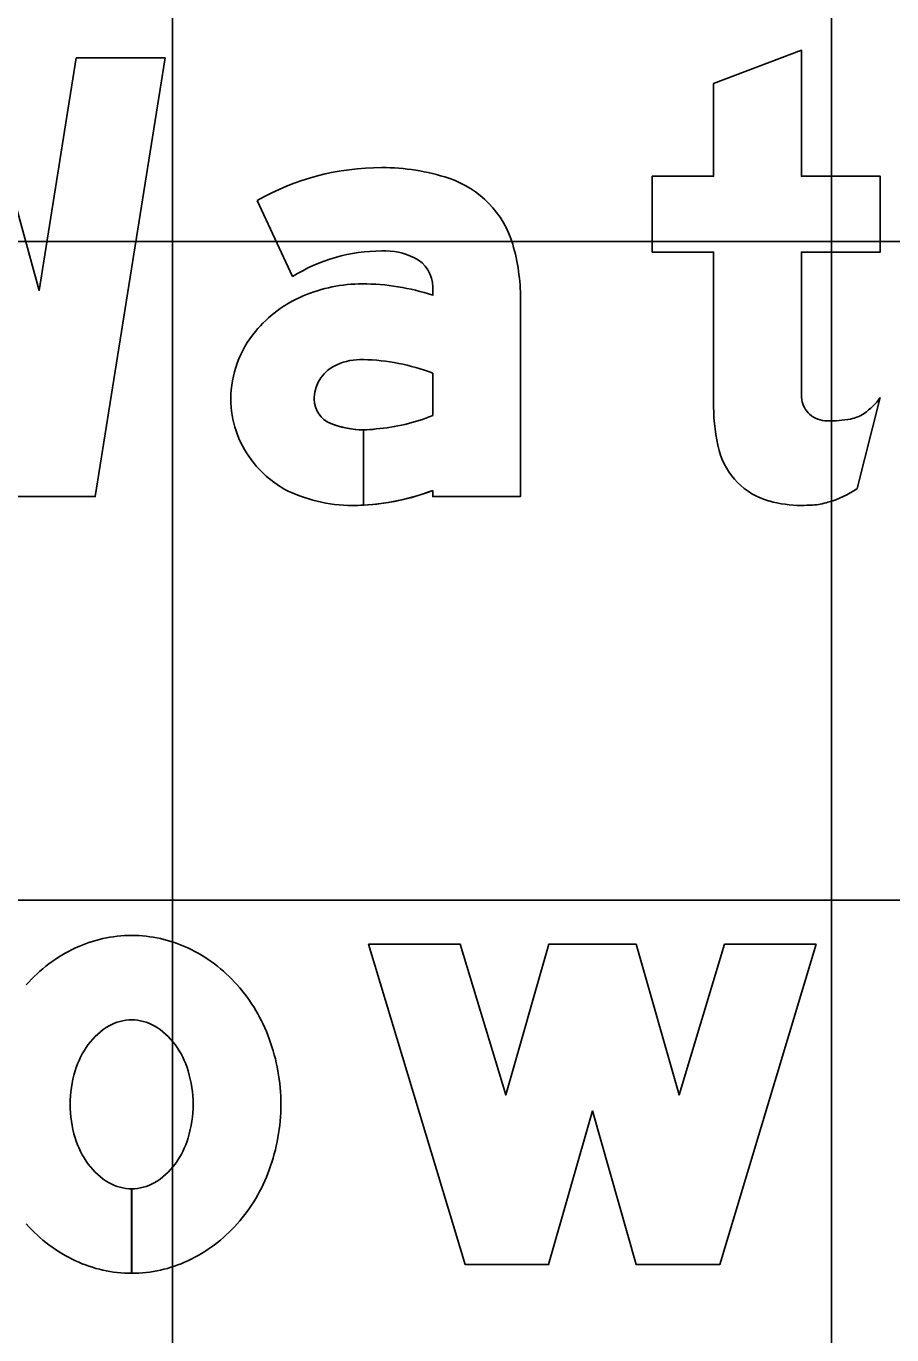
# Model space of a CAD drawing. Extents: x 2193008 to 2198143, y 1236112 to 1237864.
# Drawn here: x 2195640.262 to 2195642.89, y 1237197.787 to 1237201.76 of the extents above; entities that cross this region are included whole.
import ezdxf

# ---------------------------------------------------------------- set-up
doc = ezdxf.new("R2010")
doc.units = 0
for name, color, linetype in [('GSBWFILL', 7, 'Continuous'), ('GSCOLORFILL', 7, 'Continuous'), ('GSOUTLINE', 7, 'Continuous'), ('M-ROADS', 7, 'Continuous')]:
    doc.layers.add(name, color=color, linetype=linetype)

msp = doc.modelspace()

# ---------------------------------------------------------------- linework, layer by layer
at = {"layer": 'GSBWFILL'}
for p, q in [((2195642.7847, 1237200.3561), (2195642.8548, 1237200.6319)), ((2195640.5823, 1237198.2301), (2195640.5823, 1237197.9737)), ((2195640.5824, 1237197.9737), (2195640.5824, 1237198.2301))]:
    msp.add_line(p, q, dxfattribs=at)
for points in [[(2195642.6151, 1237200.6843), (2195642.6151, 1237201.0739), (2195642.8548, 1237201.0739), (2195642.8548, 1237201.3037), (2195642.6151, 1237201.3037), (2195642.6151, 1237201.6866), (2195642.3487, 1237201.5856), (2195642.3487, 1237201.3037), (2195642.1622, 1237201.3037), (2195642.1622, 1237201.0739), (2195642.3487, 1237201.0739), (2195642.3487, 1237200.6038)], [(2195640.9636, 1237201.2303), (2195641.0706, 1237200.9994)], [(2195641.4962, 1237200.967), (2195641.4962, 1237200.9424)], [(2195641.4962, 1237200.35), (2195641.4962, 1237200.3313), (2195641.7626, 1237200.3313), (2195641.7626, 1237200.9324)], [(2195641.4962, 1237200.7066), (2195641.4962, 1237200.5772)], [(2195641.2864, 1237200.3056), (2195641.2864, 1237200.5341)], [(2195641.2865, 1237200.5341), (2195641.2865, 1237200.3056)]]:
    msp.add_lwpolyline(points, dxfattribs=at)
for points in [[(2195639.9777, 1237201.1305), (2195639.7579, 1237200.3313), (2195639.4836, 1237200.3313), (2195639.2718, 1237201.6633), (2195639.5415, 1237201.6633), (2195639.6538, 1237200.9574), (2195639.8479, 1237201.6633), (2195640.1075, 1237201.6633), (2195640.3016, 1237200.9574), (2195640.4139, 1237201.6633), (2195640.6837, 1237201.6633), (2195640.4718, 1237200.3313), (2195640.1975, 1237200.3313)], [(2195642.6603, 1237198.9727), (2195642.3672, 1237198.0003), (2195642.1141, 1237198.0003), (2195641.9809, 1237198.4665), (2195641.8477, 1237198.0003), (2195641.5947, 1237198.0003), (2195641.3016, 1237198.9727), (2195641.5798, 1237198.9727), (2195641.7177, 1237198.5151), (2195641.8485, 1237198.9727), (2195642.1134, 1237198.9727), (2195642.2441, 1237198.5151), (2195642.382, 1237198.9727)]]:
    msp.add_lwpolyline(points, close=True, dxfattribs=at)
for centre, major_axis, ratio, start_param, end_param in [((2195641.3415, 1237200.5668), (0, 0.7635), 0.999998, 0, 0.517719), ((2195641.3415, 1237200.6783), (0, 0.652), 0.999998, 5.96613, 6.283185), ((2195641.4513, 1237201.0131), (0, 0.2997), 0.999998, 4.997165, 5.96613), ((2195641.1756, 1237200.9324), (0, 0.587), 0.999998, 4.712389, 4.997165), ((2195641.3415, 1237200.5668), (0, 0.5104), 0.999998, 0, 0.559495), ((2195641.351, 1237200.8757), (0, 0.2018), 0.999998, 5.822746, 6.330435), ((2195641.3963, 1237200.967), (0, 0.0999), 0.999998, 4.712389, 5.822746), ((2195641.2825, 1237200.5205), (0, 0.4568), 0.999998, 0, 0.404512), ((2195641.2825, 1237200.3048), (0, 0.6725), 0.999998, 5.959871, 6.283185), ((2195641.2513, 1237200.5885), (0, 0.382), 0.999998, 0.399285, 0.87593), ((2195641.2043, 1237200.6276), (0, 0.3208), 0.999998, 0.87593, 1.570796), ((2195641.2498, 1237200.6279), (0, 0.1132), 0.999998, 0.408547, 1.530785), ((2195641.2813, 1237200.5551), (0, 0.1926), 0.999998, 6.259455, 6.691732), ((2195641.2673, 1237200.093), (0, 0.6549), 0.999998, 5.926185, 6.254823), ((2195644.2827, 1237200.6843), (0, 1.6676), 0.999994, 1.570796, 1.606005), ((2195641.1901, 1237200.6276), (0, 0.3066), 0.999998, 1.570796, 2.21394), ((2195641.2571, 1237200.6276), (0, 0.1206), 0.999998, 1.530785, 1.570796), ((2195641.2165, 1237200.6276), (0, 0.0799), 0.999998, 1.570796, 2.757027), ((2195642.8656, 1237200.6038), (0, 0.5169), 0.999994, 1.570796, 1.830698), ((2195642.6916, 1237200.6386), (0, 0.0766), 0.999994, 1.74085, 2.407828), ((2195642.6795, 1237200.7626), (0, 0.2187), 0.999994, 3.756278, 4.071638), ((2195641.2709, 1237201.1502), (0, 0.6157), 0.999998, 3.228562, 3.516221), ((2195642.694, 1237200.6413), (0, 0.0802), 0.999994, 2.407828, 3.141593), ((2195642.694, 1237200.9817), (0, 0.4207), 0.999994, 3.141593, 3.310762), ((2195642.748, 1237200.6655), (0, 0.0999), 0.999994, 3.310762, 3.756278), ((2195641.2864, 1237200.8005), (0, 0.2664), 0.999998, 2.757027, 3.141593), ((2195641.2864, 1237200.8005), (0, 0.2664), 0.999998, 3.141843, 3.28451), ((2195642.5752, 1237200.5266), (0, 0.2165), 0.999994, 1.830698, 2.869526), ((2195641.2173, 1237200.648), (0, 0.3406), 0.999998, 2.21394, 2.611125), ((2195641.2522, 1237200.763), (0, 0.4583), 0.999998, 2.672443, 3.141593), ((2195641.2522, 1237200.9846), (0, 0.6799), 0.999998, 3.192057, 3.508644), ((2195642.6065, 1237200.6181), (0, 0.3169), 0.999994, 3.427755, 3.738844), ((2195641.2522, 1237200.9846), (0, 0.6799), 0.999998, 3.141593, 3.191959), ((2195642.6151, 1237200.6695), (0, 0.3648), 0.999994, 2.869526, 3.141593), ((2195642.6151, 1237200.83), (0, 0.5253), 0.999994, 3.141593, 3.205734), ((2195642.6349, 1237200.5218), (0, 0.2165), 0.999994, 3.205734, 3.427755), ((2195640.5823, 1237198.5979), (0, 0.4014), 0.999994, 0, 0.438571), ((2195640.5823, 1237198.5979), (0, 0.4014), 0.999994, 5.844614, 6.283185), ((2195640.6076, 1237198.544), (0, 0.461), 0.999994, 0.438571, 0.847388), ((2195640.557, 1237198.544), (0, 0.461), 0.999994, 5.435798, 5.844614), ((2195640.5176, 1237198.5091), (0, 0.5136), 0.999994, 5.063069, 5.435798), ((2195640.5823, 1237198.6054), (0, 0.1375), 0.999994, 0, 0.517724), ((2195640.5823, 1237198.6054), (0, 0.1375), 0.999994, 5.765461, 6.283185), ((2195640.6149, 1237198.5483), (0, 0.2033), 0.999994, 0.517724, 0.942), ((2195640.5498, 1237198.5483), (0, 0.2033), 0.999994, 5.341185, 5.765461), ((2195640.6662, 1237198.5109), (0, 0.2668), 0.999994, 0.942, 1.278197), ((2195640.4984, 1237198.5109), (0, 0.2668), 0.999994, 5.004989, 5.341185), ((2195640.4557, 1237198.4865), (0, 0.5795), 0.999994, 4.712389, 5.063069), ((2195640.7472, 1237198.4865), (0, 0.3514), 0.999994, 1.278197, 1.570796), ((2195640.4174, 1237198.4865), (0, 0.3514), 0.999994, 4.712389, 5.004989), ((2195640.7472, 1237198.4865), (0, 0.3514), 0.999994, 1.570796, 1.863396), ((2195640.4174, 1237198.4865), (0, 0.3514), 0.999994, 4.419789, 4.712389), ((2195640.4557, 1237198.4865), (0, 0.5795), 0.999994, 4.361709, 4.712389), ((2195640.6662, 1237198.4621), (0, 0.2668), 0.999994, 1.863396, 2.199593), ((2195640.4984, 1237198.4621), (0, 0.2668), 0.999994, 4.083593, 4.419789), ((2195640.6149, 1237198.4248), (0, 0.2033), 0.999994, 2.199593, 2.623869), ((2195640.5498, 1237198.4248), (0, 0.2033), 0.999994, 3.659317, 4.083593), ((2195640.5176, 1237198.4639), (0, 0.5136), 0.999994, 3.98898, 4.361709), ((2195640.5823, 1237198.3676), (0, 0.1375), 0.999994, 2.623869, 3.141593), ((2195640.5823, 1237198.3676), (0, 0.1375), 0.999994, 3.142077, 3.659317), ((2195640.6076, 1237198.429), (0, 0.461), 0.999994, 2.294205, 2.703022), ((2195640.557, 1237198.429), (0, 0.461), 0.999994, 3.580164, 3.98898), ((2195640.5823, 1237198.3751), (0, 0.4014), 0.999994, 2.703022, 3.141593), ((2195640.5823, 1237198.3751), (0, 0.4014), 0.999994, 3.141759, 3.580164)]:
    msp.add_ellipse(centre, major_axis=major_axis, ratio=ratio, start_param=start_param, end_param=end_param, dxfattribs=at)
at = {"layer": 'GSCOLORFILL'}
for p, q in [((2195642.7847, 1237200.3561), (2195642.8548, 1237200.6319)), ((2195640.5823, 1237198.2301), (2195640.5823, 1237197.9737)), ((2195640.5824, 1237197.9737), (2195640.5824, 1237198.2301))]:
    msp.add_line(p, q, dxfattribs=at)
for points in [[(2195642.6151, 1237200.6843), (2195642.6151, 1237201.0739), (2195642.8548, 1237201.0739), (2195642.8548, 1237201.3037), (2195642.6151, 1237201.3037), (2195642.6151, 1237201.6866), (2195642.3487, 1237201.5856), (2195642.3487, 1237201.3037), (2195642.1622, 1237201.3037), (2195642.1622, 1237201.0739), (2195642.3487, 1237201.0739), (2195642.3487, 1237200.6038)], [(2195640.9636, 1237201.2303), (2195641.0706, 1237200.9994)], [(2195641.4962, 1237200.967), (2195641.4962, 1237200.9424)], [(2195641.4962, 1237200.35), (2195641.4962, 1237200.3313), (2195641.7626, 1237200.3313), (2195641.7626, 1237200.9324)], [(2195641.4962, 1237200.7066), (2195641.4962, 1237200.5772)], [(2195641.2864, 1237200.3056), (2195641.2864, 1237200.5341)], [(2195641.2865, 1237200.5341), (2195641.2865, 1237200.3056)]]:
    msp.add_lwpolyline(points, dxfattribs=at)
for points in [[(2195639.9777, 1237201.1305), (2195639.7579, 1237200.3313), (2195639.4836, 1237200.3313), (2195639.2718, 1237201.6633), (2195639.5415, 1237201.6633), (2195639.6538, 1237200.9574), (2195639.8479, 1237201.6633), (2195640.1075, 1237201.6633), (2195640.3016, 1237200.9574), (2195640.4139, 1237201.6633), (2195640.6837, 1237201.6633), (2195640.4718, 1237200.3313), (2195640.1975, 1237200.3313)], [(2195642.6603, 1237198.9727), (2195642.3672, 1237198.0003), (2195642.1141, 1237198.0003), (2195641.9809, 1237198.4665), (2195641.8477, 1237198.0003), (2195641.5947, 1237198.0003), (2195641.3016, 1237198.9727), (2195641.5798, 1237198.9727), (2195641.7177, 1237198.5151), (2195641.8485, 1237198.9727), (2195642.1134, 1237198.9727), (2195642.2441, 1237198.5151), (2195642.382, 1237198.9727)]]:
    msp.add_lwpolyline(points, close=True, dxfattribs=at)
for centre, major_axis, ratio, start_param, end_param in [((2195641.3415, 1237200.5668), (0, 0.7635), 0.999998, 0, 0.517719), ((2195641.3415, 1237200.6783), (0, 0.652), 0.999998, 5.96613, 6.283185), ((2195641.4513, 1237201.0131), (0, 0.2997), 0.999998, 4.997165, 5.96613), ((2195641.1756, 1237200.9324), (0, 0.587), 0.999998, 4.712389, 4.997165), ((2195641.3415, 1237200.5668), (0, 0.5104), 0.999998, 0, 0.559495), ((2195641.351, 1237200.8757), (0, 0.2018), 0.999998, 5.822746, 6.330435), ((2195641.3963, 1237200.967), (0, 0.0999), 0.999998, 4.712389, 5.822746), ((2195641.2825, 1237200.5205), (0, 0.4568), 0.999998, 0, 0.404512), ((2195641.2825, 1237200.3048), (0, 0.6725), 0.999998, 5.959871, 6.283185), ((2195641.2513, 1237200.5885), (0, 0.382), 0.999998, 0.399285, 0.87593), ((2195641.2043, 1237200.6276), (0, 0.3208), 0.999998, 0.87593, 1.570796), ((2195641.2498, 1237200.6279), (0, 0.1132), 0.999998, 0.408547, 1.530785), ((2195641.2813, 1237200.5551), (0, 0.1926), 0.999998, 6.259455, 6.691732), ((2195641.2673, 1237200.093), (0, 0.6549), 0.999998, 5.926185, 6.254823), ((2195644.2827, 1237200.6843), (0, 1.6676), 0.999994, 1.570796, 1.606005), ((2195641.1901, 1237200.6276), (0, 0.3066), 0.999998, 1.570796, 2.21394), ((2195641.2571, 1237200.6276), (0, 0.1206), 0.999998, 1.530785, 1.570796), ((2195641.2165, 1237200.6276), (0, 0.0799), 0.999998, 1.570796, 2.757027), ((2195642.8656, 1237200.6038), (0, 0.5169), 0.999994, 1.570796, 1.830698), ((2195642.6916, 1237200.6386), (0, 0.0766), 0.999994, 1.74085, 2.407828), ((2195642.6795, 1237200.7626), (0, 0.2187), 0.999994, 3.756278, 4.071638), ((2195641.2709, 1237201.1502), (0, 0.6157), 0.999998, 3.228562, 3.516221), ((2195642.694, 1237200.6413), (0, 0.0802), 0.999994, 2.407828, 3.141593), ((2195642.694, 1237200.9817), (0, 0.4207), 0.999994, 3.141593, 3.310762), ((2195642.748, 1237200.6655), (0, 0.0999), 0.999994, 3.310762, 3.756278), ((2195641.2864, 1237200.8005), (0, 0.2664), 0.999998, 2.757027, 3.141593), ((2195641.2864, 1237200.8005), (0, 0.2664), 0.999998, 3.141843, 3.28451), ((2195642.5752, 1237200.5266), (0, 0.2165), 0.999994, 1.830698, 2.869526), ((2195641.2173, 1237200.648), (0, 0.3406), 0.999998, 2.21394, 2.611125), ((2195641.2522, 1237200.763), (0, 0.4583), 0.999998, 2.672443, 3.141593), ((2195641.2522, 1237200.9846), (0, 0.6799), 0.999998, 3.192057, 3.508644), ((2195642.6065, 1237200.6181), (0, 0.3169), 0.999994, 3.427755, 3.738844), ((2195641.2522, 1237200.9846), (0, 0.6799), 0.999998, 3.141593, 3.191959), ((2195642.6151, 1237200.6695), (0, 0.3648), 0.999994, 2.869526, 3.141593), ((2195642.6151, 1237200.83), (0, 0.5253), 0.999994, 3.141593, 3.205734), ((2195642.6349, 1237200.5218), (0, 0.2165), 0.999994, 3.205734, 3.427755), ((2195640.5823, 1237198.5979), (0, 0.4014), 0.999994, 0, 0.438571), ((2195640.5823, 1237198.5979), (0, 0.4014), 0.999994, 5.844614, 6.283185), ((2195640.6076, 1237198.544), (0, 0.461), 0.999994, 0.438571, 0.847388), ((2195640.557, 1237198.544), (0, 0.461), 0.999994, 5.435798, 5.844614), ((2195640.5176, 1237198.5091), (0, 0.5136), 0.999994, 5.063069, 5.435798), ((2195640.5823, 1237198.6054), (0, 0.1375), 0.999994, 0, 0.517724), ((2195640.5823, 1237198.6054), (0, 0.1375), 0.999994, 5.765461, 6.283185), ((2195640.6149, 1237198.5483), (0, 0.2033), 0.999994, 0.517724, 0.942), ((2195640.5498, 1237198.5483), (0, 0.2033), 0.999994, 5.341185, 5.765461), ((2195640.6662, 1237198.5109), (0, 0.2668), 0.999994, 0.942, 1.278197), ((2195640.4984, 1237198.5109), (0, 0.2668), 0.999994, 5.004989, 5.341185), ((2195640.4557, 1237198.4865), (0, 0.5795), 0.999994, 4.712389, 5.063069), ((2195640.7472, 1237198.4865), (0, 0.3514), 0.999994, 1.278197, 1.570796), ((2195640.4174, 1237198.4865), (0, 0.3514), 0.999994, 4.712389, 5.004989), ((2195640.7472, 1237198.4865), (0, 0.3514), 0.999994, 1.570796, 1.863396), ((2195640.4174, 1237198.4865), (0, 0.3514), 0.999994, 4.419789, 4.712389), ((2195640.4557, 1237198.4865), (0, 0.5795), 0.999994, 4.361709, 4.712389), ((2195640.6662, 1237198.4621), (0, 0.2668), 0.999994, 1.863396, 2.199593), ((2195640.4984, 1237198.4621), (0, 0.2668), 0.999994, 4.083593, 4.419789), ((2195640.6149, 1237198.4248), (0, 0.2033), 0.999994, 2.199593, 2.623869), ((2195640.5498, 1237198.4248), (0, 0.2033), 0.999994, 3.659317, 4.083593), ((2195640.5176, 1237198.4639), (0, 0.5136), 0.999994, 3.98898, 4.361709), ((2195640.5823, 1237198.3676), (0, 0.1375), 0.999994, 2.623869, 3.141593), ((2195640.5823, 1237198.3676), (0, 0.1375), 0.999994, 3.142077, 3.659317), ((2195640.6076, 1237198.429), (0, 0.461), 0.999994, 2.294205, 2.703022), ((2195640.557, 1237198.429), (0, 0.461), 0.999994, 3.580164, 3.98898), ((2195640.5823, 1237198.3751), (0, 0.4014), 0.999994, 2.703022, 3.141593), ((2195640.5823, 1237198.3751), (0, 0.4014), 0.999994, 3.141759, 3.580164)]:
    msp.add_ellipse(centre, major_axis=major_axis, ratio=ratio, start_param=start_param, end_param=end_param, dxfattribs=at)
at = {"layer": 'GSOUTLINE'}
msp.add_line((2195642.7847, 1237200.3561), (2195642.8548, 1237200.6319), dxfattribs=at)
for points in [[(2195642.6151, 1237200.6843), (2195642.6151, 1237201.0739), (2195642.8548, 1237201.0739), (2195642.8548, 1237201.3037), (2195642.6151, 1237201.3037), (2195642.6151, 1237201.6866), (2195642.3487, 1237201.5856), (2195642.3487, 1237201.3037), (2195642.1622, 1237201.3037), (2195642.1622, 1237201.0739), (2195642.3487, 1237201.0739), (2195642.3487, 1237200.6038)], [(2195640.9636, 1237201.2303), (2195641.0706, 1237200.9994)], [(2195641.4962, 1237200.967), (2195641.4962, 1237200.9424)], [(2195641.4962, 1237200.35), (2195641.4962, 1237200.3313), (2195641.7626, 1237200.3313), (2195641.7626, 1237200.9324)], [(2195641.4962, 1237200.5772), (2195641.4962, 1237200.7066)]]:
    msp.add_lwpolyline(points, dxfattribs=at)
for points in [[(2195639.9777, 1237201.1305), (2195639.7579, 1237200.3313), (2195639.4836, 1237200.3313), (2195639.2718, 1237201.6633), (2195639.5415, 1237201.6633), (2195639.6538, 1237200.9574), (2195639.8479, 1237201.6633), (2195640.1075, 1237201.6633), (2195640.3016, 1237200.9574), (2195640.4139, 1237201.6633), (2195640.6837, 1237201.6633), (2195640.4718, 1237200.3313), (2195640.1975, 1237200.3313)], [(2195642.6603, 1237198.9727), (2195642.3672, 1237198.0003), (2195642.1141, 1237198.0003), (2195641.9809, 1237198.4665), (2195641.8477, 1237198.0003), (2195641.5947, 1237198.0003), (2195641.3016, 1237198.9727), (2195641.5798, 1237198.9727), (2195641.7177, 1237198.5151), (2195641.8485, 1237198.9727), (2195642.1134, 1237198.9727), (2195642.2441, 1237198.5151), (2195642.382, 1237198.9727)]]:
    msp.add_lwpolyline(points, close=True, dxfattribs=at)
for centre, major_axis, ratio, start_param, end_param in [((2195641.3415, 1237200.5668), (0, 0.7635), 0.999998, 6.283185, 6.800904), ((2195641.3415, 1237200.6783), (0, 0.652), 0.999998, 5.96613, 6.283185), ((2195641.4513, 1237201.0131), (0, 0.2997), 0.999998, 4.997165, 5.96613), ((2195641.1756, 1237200.9324), (0, 0.587), 0.999998, 4.712389, 4.997165), ((2195641.3415, 1237200.5668), (0, 0.5104), 0.999998, 0, 0.559495), ((2195641.351, 1237200.8757), (0, 0.2018), 0.999998, 5.822746, 6.330435), ((2195641.3963, 1237200.967), (0, 0.0999), 0.999998, 4.712389, 5.822746), ((2195641.2825, 1237200.5205), (0, 0.4568), 0.999998, 0, 0.404512), ((2195641.2825, 1237200.3048), (0, 0.6725), 0.999998, 5.959871, 6.283185), ((2195641.2513, 1237200.5885), (0, 0.382), 0.999998, 0.399285, 0.87593), ((2195641.2043, 1237200.6276), (0, 0.3208), 0.999998, 0.87593, 1.570796), ((2195641.2498, 1237200.6279), (0, 0.1132), 0.999998, 0.408547, 1.530785), ((2195641.2813, 1237200.5551), (0, 0.1926), 0.999998, 6.25958, 6.691732), ((2195641.2673, 1237200.093), (0, 0.6549), 0.999998, 5.926185, 6.254787), ((2195641.2856, 1237200.7377), (0, 0.00999), 0.999998, 6.254787, 6.25958), ((2195644.2827, 1237200.6843), (0, 1.6676), 0.999994, 1.570796, 1.606005), ((2195641.1901, 1237200.6276), (0, 0.3066), 0.999998, 1.570796, 2.21394), ((2195641.2571, 1237200.6276), (0, 0.1206), 0.999998, 1.530785, 1.570796), ((2195641.2165, 1237200.6276), (0, 0.0799), 0.999998, 1.570796, 2.757027), ((2195642.8656, 1237200.6038), (0, 0.5169), 0.999994, 1.570796, 1.830698), ((2195642.6916, 1237200.6386), (0, 0.0766), 0.999994, 1.74085, 2.407828), ((2195642.6795, 1237200.7626), (0, 0.2187), 0.999994, 3.756278, 4.071638), ((2195641.2709, 1237201.1502), (0, 0.6157), 0.999998, 3.228562, 3.516221), ((2195642.694, 1237200.6413), (0, 0.0802), 0.999994, 2.407828, 3.141593), ((2195642.694, 1237200.9817), (0, 0.4207), 0.999994, 3.141593, 3.310762), ((2195642.748, 1237200.6655), (0, 0.0999), 0.999994, 3.310762, 3.756278), ((2195641.2864, 1237200.8005), (0, 0.2664), 0.999998, 2.757027, 3.28451), ((2195642.5752, 1237200.5266), (0, 0.2165), 0.999994, 1.830698, 2.869526), ((2195641.2173, 1237200.648), (0, 0.3406), 0.999998, 2.21394, 2.611125), ((2195641.2522, 1237200.763), (0, 0.4583), 0.999998, 2.672443, 3.141593), ((2195641.2522, 1237200.9846), (0, 0.6799), 0.999998, 3.141593, 3.508644), ((2195642.6065, 1237200.6181), (0, 0.3169), 0.999994, 3.427755, 3.738844), ((2195642.6151, 1237200.6695), (0, 0.3648), 0.999994, 2.869526, 3.141593), ((2195642.6151, 1237200.83), (0, 0.5253), 0.999994, 3.141593, 3.205734), ((2195642.6349, 1237200.5218), (0, 0.2165), 0.999994, 3.205734, 3.427755), ((2195640.5823, 1237198.5979), (0, 0.4014), 0.999994, 0, 0.438571), ((2195640.5823, 1237198.5979), (0, 0.4014), 0.999994, 5.844614, 6.283185), ((2195640.6076, 1237198.544), (0, 0.461), 0.999994, 0.438571, 0.847388), ((2195640.557, 1237198.544), (0, 0.461), 0.999994, 5.435798, 5.844614), ((2195640.5176, 1237198.5091), (0, 0.5136), 0.999994, 5.063069, 5.435798), ((2195640.5823, 1237198.6054), (0, 0.1375), 0.999994, 0, 0.517724), ((2195640.5823, 1237198.6054), (0, 0.1375), 0.999994, 5.765461, 6.283185), ((2195640.6149, 1237198.5483), (0, 0.2033), 0.999994, 0.517724, 0.942), ((2195640.5498, 1237198.5483), (0, 0.2033), 0.999994, 5.341185, 5.765461), ((2195640.6662, 1237198.5109), (0, 0.2668), 0.999994, 0.942, 1.278197), ((2195640.4984, 1237198.5109), (0, 0.2668), 0.999994, 5.004989, 5.341185), ((2195640.4557, 1237198.4865), (0, 0.5795), 0.999994, 4.712389, 5.063069), ((2195640.7472, 1237198.4865), (0, 0.3514), 0.999994, 1.278197, 1.570796), ((2195640.4174, 1237198.4865), (0, 0.3514), 0.999994, 4.712389, 5.004989), ((2195640.7472, 1237198.4865), (0, 0.3514), 0.999994, 1.570796, 1.863396), ((2195640.4174, 1237198.4865), (0, 0.3514), 0.999994, 4.419789, 4.712389), ((2195640.4557, 1237198.4865), (0, 0.5795), 0.999994, 4.361709, 4.712389), ((2195640.6662, 1237198.4621), (0, 0.2668), 0.999994, 1.863396, 2.199593), ((2195640.4984, 1237198.4621), (0, 0.2668), 0.999994, 4.083593, 4.419789), ((2195640.6149, 1237198.4248), (0, 0.2033), 0.999994, 2.199593, 2.623869), ((2195640.5498, 1237198.4248), (0, 0.2033), 0.999994, 3.659317, 4.083593), ((2195640.5176, 1237198.4639), (0, 0.5136), 0.999994, 3.98898, 4.361709), ((2195640.5823, 1237198.3676), (0, 0.1375), 0.999994, 2.623869, 3.141593), ((2195640.5823, 1237198.3676), (0, 0.1375), 0.999994, 3.141593, 3.659317), ((2195640.6076, 1237198.429), (0, 0.461), 0.999994, 2.294205, 2.703022), ((2195640.557, 1237198.429), (0, 0.461), 0.999994, 3.580164, 3.98898), ((2195640.5823, 1237198.3751), (0, 0.4014), 0.999994, 2.703022, 3.141593), ((2195640.5823, 1237198.3751), (0, 0.4014), 0.999994, 3.141593, 3.580164)]:
    msp.add_ellipse(centre, major_axis=major_axis, ratio=ratio, start_param=start_param, end_param=end_param, dxfattribs=at)
at = {"layer": 'M-ROADS'}
for p, q in [((2195640.7065, 1237163.1062), (2195640.7065, 1237223.1062)), ((2195642.7065, 1237163.1062), (2195642.7065, 1237223.1062)), ((2195584.7065, 1237201.1062), (2195714.7065, 1237201.1062)), ((2195584.7065, 1237199.1062), (2195714.7065, 1237199.1062))]:
    msp.add_line(p, q, dxfattribs=at)

doc.saveas('drawing.dxf')
